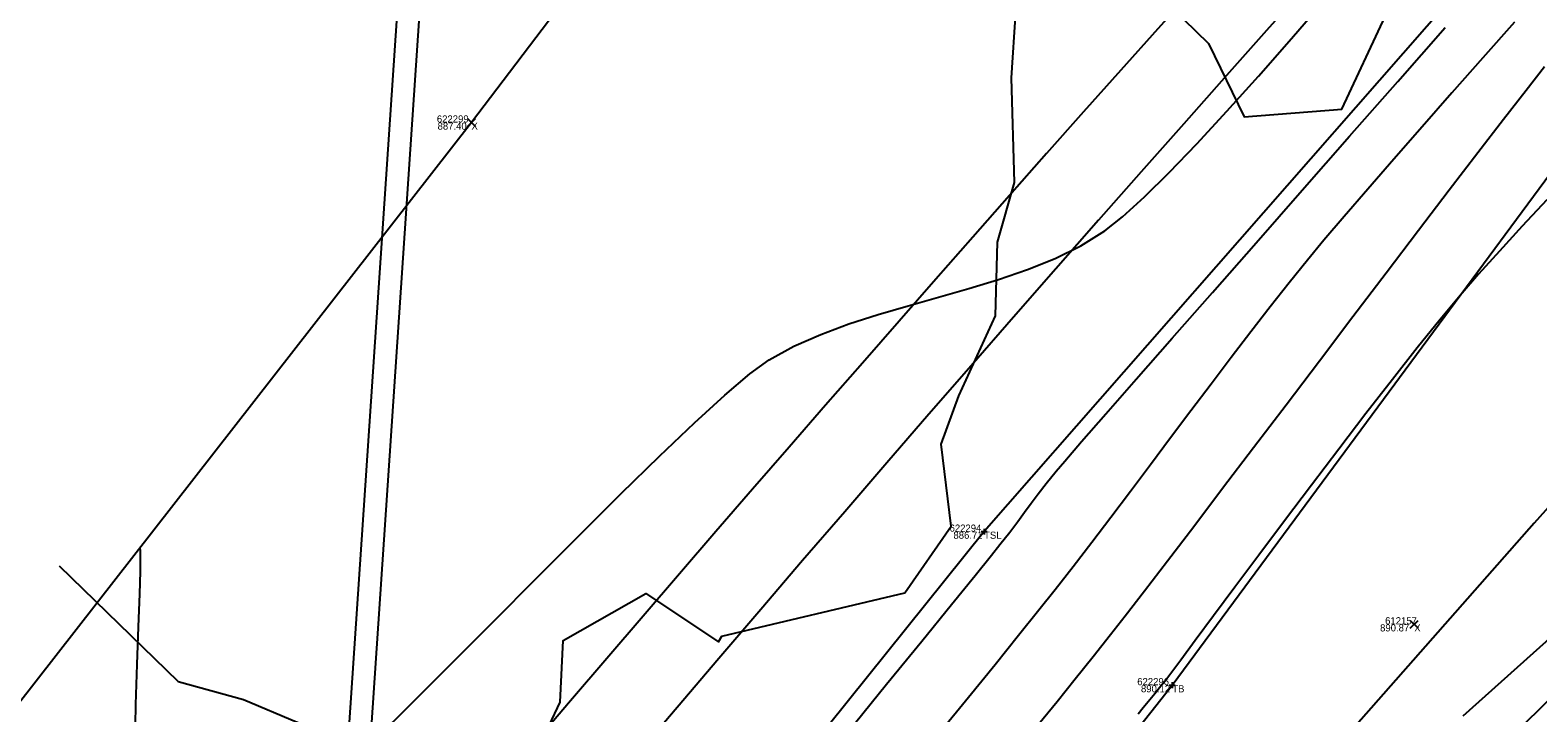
# Model space of a CAD drawing. Extents: x 1957117 to 1971063, y 701601 to 715861.
# Drawn here: x 1964638.1 to 1964712.3, y 708478.4 to 708512 of the extents above; entities that cross this region are included whole.
import ezdxf

# ---------------------------------------------------------------- set-up
doc = ezdxf.new("R2010")
doc.units = 0
for name, color, linetype in [('AP_X_Lights', 7, 'Continuous'), ('DT_X_Break_Line', 7, 'Continuous'), ('DT_X_Contour_Major', 7, 'Continuous'), ('DT_X_Contour_Minor', 7, 'Continuous'), ('DT_X_TIN_Hull', 7, 'Continuous'), ('DV_X_Property_Line', 7, 'Continuous'), ('GE_X_CL_20', 7, 'Continuous'), ('PV_P_Drive', 7, 'Continuous'), ('PV_P_Shoulder', 7, 'Continuous'), ('RS_Raster1', 7, 'Continuous'), ('RW_X_Esmt_RR', 7, 'Continuous'), ('SC_Scratch1', 7, 'Continuous'), ('SC_Shading5', 7, 'Continuous'), ('VG_X_Tree_Line_Rt', 7, 'Continuous')]:
    doc.layers.add(name, color=color, linetype=linetype)

msp = doc.modelspace()

# ---------------------------------------------------------------- linework, layer by layer
at = {"layer": 'AP_X_Lights'}
for p, q in [((1964659.633, 708507.235), (1964660.021, 708507.625)), ((1964659.633, 708507.625), (1964660.021, 708507.235)), ((1964705.995, 708482.563), (1964706.383, 708482.953)), ((1964705.995, 708482.953), (1964706.383, 708482.563))]:
    msp.add_line(p, q, dxfattribs=at)
at = {"layer": 'DT_X_Break_Line'}
for points in [[(1965027.084, 708795.395), (1964985.769, 708768.725), (1964951.036, 708742.62), (1964905.566, 708706.423), (1964871.901, 708678.374), (1964831.983, 708645.313), (1964782.922, 708598.307), (1964751.996, 708567.82), (1964719.389, 708526.502), (1964685.037, 708487.314), (1964653.423, 708447.943), (1964627.715, 708415.247), (1964594.051, 708377.643), (1964565.802, 708337.308), (1964534.904, 708296.781), (1964506.85, 708256.405), (1964478.704, 708214.875), (1964453.755, 708170.775)], [(1964459.419, 708166.066), (1964484.47, 708210.071), (1964517.163, 708248.532), (1964551.272, 708286.883), (1964576.637, 708328.512), (1964605.613, 708370.101), (1964635.976, 708409.606), (1964662.807, 708439.954), (1964694.29, 708479.765), (1964724.075, 708520.081), (1964753.89, 708554.285), (1964794.454, 708592.201), (1964843.924, 708634.62), (1964878.394, 708661.199), (1964893.281, 708673.503), (1964913.837, 708697.422), (1964957.262, 708730.313), (1964994.166, 708761.913), (1965030.611, 708787.347)], [(1965041.837, 708774.578), (1965010.271, 708750.665), (1964969.626, 708721.958), (1964924.341, 708685.464), (1964900.18, 708665.667), (1964887.175, 708651.723), (1964860.054, 708620.024), (1964813.093, 708578.67), (1964771.951, 708542.904), (1964742.265, 708507.977), (1964705.969, 708472.325), (1964672.96, 708431.648), (1964649.579, 708399.778), (1964617.533, 708362.045), (1964589.28, 708321.646), (1964558.497, 708282.029), (1964530.137, 708238.87), (1964501.633, 708199.836), (1964472.058, 708159.676)]]:
    msp.add_lwpolyline(points, dxfattribs=at)
at = {"layer": 'DT_X_Contour_Major'}
msp.add_lwpolyline([(1964712.706, 708503.626), (1964711.5, 708502.333), (1964710.376, 708501.107), (1964709.352, 708499.966), (1964708.444, 708498.923), (1964707.461, 708497.744), (1964706.34, 708496.353), (1964705.114, 708494.797), (1964703.816, 708493.123), (1964702.478, 708491.376), (1964701.132, 708489.603), (1964699.81, 708487.849), (1964698.546, 708486.162), (1964697.372, 708484.588), (1964696.319, 708483.172), (1964695.421, 708481.961), (1964694.71, 708481.001), (1964694.218, 708480.339), (1964693.977, 708480.02), (1964693.669, 708479.633), (1964693.425, 708479.335), (1964693.179, 708479.038), (1964692.865, 708478.656), (1964692.611, 708478.341)], dxfattribs=at)
msp.add_lwpolyline([(1964712.706, 708503.626), (1964711.5, 708502.333), (1964710.376, 708501.107), (1964709.352, 708499.966), (1964708.444, 708498.923), (1964707.461, 708497.744), (1964706.34, 708496.353), (1964705.114, 708494.797), (1964703.816, 708493.123), (1964702.478, 708491.376), (1964701.132, 708489.603), (1964699.81, 708487.849), (1964698.546, 708486.162), (1964697.372, 708484.588), (1964696.319, 708483.172), (1964695.421, 708481.961), (1964694.71, 708481.001), (1964694.218, 708480.339), (1964693.977, 708480.02), (1964693.669, 708479.633), (1964693.425, 708479.335), (1964693.179, 708479.038), (1964692.865, 708478.656), (1964692.611, 708478.341)], dxfattribs=at)
at = {"layer": 'DT_X_Contour_Minor'}
for points in [[(1964654.389, 708476.412), (1964656.502, 708478.494), (1964658.676, 708480.662), (1964660.872, 708482.865), (1964663.049, 708485.053), (1964665.169, 708487.177), (1964667.192, 708489.186), (1964669.078, 708491.031), (1964670.787, 708492.66), (1964672.28, 708494.023), (1964673.517, 708495.072), (1964674.459, 708495.754), (1964675.683, 708496.429), (1964677, 708497.014), (1964678.389, 708497.529), (1964679.832, 708497.993), (1964681.309, 708498.425), (1964682.801, 708498.842), (1964684.288, 708499.264), (1964685.75, 708499.71), (1964687.169, 708500.198), (1964688.524, 708500.747), (1964689.796, 708501.375), (1964690.966, 708502.102), (1964691.85, 708502.8), (1964692.917, 708503.768), (1964694.142, 708504.975), (1964695.502, 708506.389), (1964696.972, 708507.98), (1964698.529, 708509.715), (1964700.148, 708511.563), (1964701.805, 708513.493)], [(1964654.389, 708476.412), (1964656.502, 708478.494), (1964658.676, 708480.662), (1964660.872, 708482.865), (1964663.049, 708485.053), (1964665.169, 708487.177), (1964667.192, 708489.186), (1964669.078, 708491.031), (1964670.787, 708492.66), (1964672.28, 708494.023), (1964673.517, 708495.072), (1964674.459, 708495.754), (1964675.683, 708496.429), (1964677, 708497.014), (1964678.389, 708497.529), (1964679.832, 708497.993), (1964681.309, 708498.425), (1964682.801, 708498.842), (1964684.288, 708499.264), (1964685.75, 708499.71), (1964687.169, 708500.198), (1964688.524, 708500.747), (1964689.796, 708501.375), (1964690.966, 708502.102), (1964691.85, 708502.8), (1964692.917, 708503.768), (1964694.142, 708504.975), (1964695.502, 708506.389), (1964696.972, 708507.98), (1964698.529, 708509.715), (1964700.148, 708511.563), (1964701.805, 708513.493)], [(1964678.312, 708477.444), (1964680.244, 708479.815), (1964681.966, 708481.931), (1964683.432, 708483.733), (1964684.594, 708485.163), (1964685.405, 708486.164), (1964685.818, 708486.677), (1964686.298, 708487.294), (1964686.689, 708487.814), (1964687.028, 708488.273), (1964687.351, 708488.712), (1964687.693, 708489.168), (1964688.092, 708489.682), (1964688.583, 708490.29), (1964689.004, 708490.785), (1964689.833, 708491.74), (1964691.021, 708493.1), (1964692.52, 708494.813), (1964694.283, 708496.824), (1964696.262, 708499.078), (1964698.409, 708501.521), (1964700.675, 708504.099), (1964703.014, 708506.758), (1964705.377, 708509.444), (1964707.716, 708512.103)], [(1964678.312, 708477.444), (1964680.244, 708479.815), (1964681.966, 708481.931), (1964683.432, 708483.733), (1964684.594, 708485.163), (1964685.405, 708486.164), (1964685.818, 708486.677), (1964686.298, 708487.294), (1964686.689, 708487.814), (1964687.028, 708488.273), (1964687.351, 708488.712), (1964687.693, 708489.168), (1964688.092, 708489.682), (1964688.583, 708490.29), (1964689.004, 708490.785), (1964689.833, 708491.74), (1964691.021, 708493.1), (1964692.52, 708494.813), (1964694.283, 708496.824), (1964696.262, 708499.078), (1964698.409, 708501.521), (1964700.675, 708504.099), (1964703.014, 708506.758), (1964705.377, 708509.444), (1964707.716, 708512.103)], [(1964711.113, 708512.36), (1964709.566, 708510.612), (1964708.046, 708508.889), (1964706.579, 708507.219), (1964705.189, 708505.631), (1964703.904, 708504.153), (1964702.75, 708502.812), (1964701.752, 708501.639), (1964700.936, 708500.659), (1964700.038, 708499.549), (1964699.109, 708498.373), (1964698.155, 708497.144), (1964697.182, 708495.872), (1964696.196, 708494.57), (1964695.203, 708493.25), (1964694.208, 708491.922), (1964693.217, 708490.599), (1964692.237, 708489.291), (1964691.273, 708488.012), (1964690.332, 708486.773), (1964689.418, 708485.584), (1964688.537, 708484.458), (1964687.732, 708483.446), (1964686.735, 708482.204), (1964685.573, 708480.765), (1964684.273, 708479.164), (1964682.865, 708477.432)], [(1964711.113, 708512.36), (1964709.566, 708510.612), (1964708.046, 708508.889), (1964706.579, 708507.219), (1964705.189, 708505.631), (1964703.904, 708504.153), (1964702.75, 708502.812), (1964701.752, 708501.639), (1964700.936, 708500.659), (1964700.038, 708499.549), (1964699.109, 708498.373), (1964698.155, 708497.144), (1964697.182, 708495.872), (1964696.196, 708494.57), (1964695.203, 708493.25), (1964694.208, 708491.922), (1964693.217, 708490.599), (1964692.237, 708489.291), (1964691.273, 708488.012), (1964690.332, 708486.773), (1964689.418, 708485.584), (1964688.537, 708484.458), (1964687.732, 708483.446), (1964686.735, 708482.204), (1964685.573, 708480.765), (1964684.273, 708479.164), (1964682.865, 708477.432)], [(1964712.603, 708510.173), (1964711.691, 708509.011), (1964710.585, 708507.584), (1964709.315, 708505.933), (1964707.909, 708504.096), (1964706.398, 708502.114), (1964704.81, 708500.027), (1964703.176, 708497.876), (1964701.526, 708495.701), (1964699.888, 708493.541), (1964698.292, 708491.437), (1964696.767, 708489.43), (1964695.344, 708487.558), (1964694.052, 708485.863), (1964692.921, 708484.385), (1964691.979, 708483.164), (1964691.257, 708482.239), (1964690.395, 708481.152), (1964689.515, 708480.055), (1964688.622, 708478.949), (1964687.719, 708477.837)], [(1964712.603, 708510.173), (1964711.691, 708509.011), (1964710.585, 708507.584), (1964709.315, 708505.933), (1964707.909, 708504.096), (1964706.398, 708502.114), (1964704.81, 708500.027), (1964703.176, 708497.876), (1964701.526, 708495.701), (1964699.888, 708493.541), (1964698.292, 708491.437), (1964696.767, 708489.43), (1964695.344, 708487.558), (1964694.052, 708485.863), (1964692.921, 708484.385), (1964691.979, 708483.164), (1964691.257, 708482.239), (1964690.395, 708481.152), (1964689.515, 708480.055), (1964688.622, 708478.949), (1964687.719, 708477.837)], [(1964643.518, 708486.519), (1964643.526, 708486.368), (1964643.533, 708486.012), (1964643.529, 708485.351), (1964643.499, 708484.264), (1964643.437, 708482.636), (1964643.364, 708480.789), (1964643.3, 708478.809), (1964643.263, 708476.782)], [(1964643.518, 708486.519), (1964643.526, 708486.368), (1964643.533, 708486.012), (1964643.529, 708485.351), (1964643.499, 708484.264), (1964643.437, 708482.636), (1964643.364, 708480.789), (1964643.3, 708478.809), (1964643.263, 708476.782)]]:
    msp.add_lwpolyline(points, dxfattribs=at)
at = {"layer": 'DT_X_TIN_Hull'}
msp.add_lwpolyline([(1965229.433, 708962.489), (1965134.592, 708906.013), (1965052.016, 708851.054), (1965014.475, 708817.576), (1964976.735, 708786.46), (1964887.737, 708725.236), (1964864.332, 708707.968), (1964815.132, 708662.146), (1964740.088, 708569.631), (1964688.369, 708544.978), (1964659.827, 708507.43), (1964628.565, 708467.346), (1964565.251, 708398.915), (1964542.619, 708352.932), (1964514.455, 708311.914), (1964482.812, 708271.341), (1964453.052, 708232.416), (1964424.104, 708190.997), (1964395.101, 708149.619)], dxfattribs=at)
at = {"layer": 'DV_X_Property_Line'}
msp.add_line((1964652.969, 708465.134), (1964709.289, 709301.865), dxfattribs=at)
at = {"layer": 'GE_X_CL_20'}
msp.add_arc((1966139.697, 707219.062), 1909.859, 120.84471, 144.852303, dxfattribs=at)
at = {"layer": 'PV_P_Drive'}
for p, q in [((1964685.037, 708487.46), (1964685.037, 708487.168)), ((1964684.891, 708487.314), (1964685.183, 708487.314)), ((1964685.037, 708487.314), (1964685.037, 708487.314)), ((1964694.144, 708479.765), (1964694.436, 708479.765)), ((1964694.29, 708479.911), (1964694.29, 708479.619)), ((1964694.29, 708479.765), (1964694.29, 708479.765))]:
    msp.add_line(p, q, dxfattribs=at)
at = {"layer": 'RW_X_Esmt_RR'}
msp.add_line((1964633.302, 708156.644), (1964685.104, 708926.249), dxfattribs=at)
for centre, radius, start, end in [((1966120.586, 707244.515), 1904.605, 120.74585, 145.147416), ((1966139.697, 707219.062), 1879.859, 120.84471, 144.852303), ((1966139.697, 707219.062), 1939.859, 124.097571, 144.852303)]:
    msp.add_arc(centre, radius, start, end, dxfattribs=at)
at = {"layer": 'SC_Shading5'}
for points in [[(1963589.678, 706586.994), (1963626.625, 706689.548), (1963651.76, 706746.832), (1963668.09, 706778.596), (1963682.768, 706805.402), (1963734.424, 706911.594), (1963826.849, 707116.717), (1963877.258, 707215.645), (1963964.981, 707354.472), (1964070.526, 707509.355), (1964132.574, 707601.994), (1964163.9, 707642.169), (1964191.2, 707685.167), (1964278.98, 707807.131), (1964326.11, 707874.364), (1964396.427, 707968.962), (1964508.519, 708133.679), (1964655.588, 708336.552), (1964745.319, 708429.172), (1964840.327, 708522.317), (1964988.178, 708660.245), (1965089.796, 708739.041), (1965251.743, 708835.216), (1965415.807, 708922.048), (1965866.2, 709149.38), (1966173.543, 709294.131), (1966283.627, 709338.196), (1966534.003, 709419.214), (1966689.084, 709471.266), (1967008.468, 709641.817), (1967166.677, 709750.124), (1967422.113, 709931.083), (1967818.707, 710198.831), (1968187.021, 710459.852), (1968360.589, 710592.493), (1968496.543, 710707.847), (1968606.427, 710809.378), (1968733.391, 710937.091), (1968807.28, 711025.4), (1968843.008, 711077.094), (1968863.233, 711106.099), (1968909.747, 711171.311), (1968974.133, 711279.559), (1969130.932, 711546.915), (1969247.433, 711744.686), (1969402.714, 712016.424), (1969505.287, 712191.789), (1969666.311, 712460.805), (1969771.586, 712639.896), (1969880.058, 712820.917), (1969964.994, 712955.706), (1969990.005, 713000.084), (1970030.065, 713068.479)], [(1963609.915, 706579.703), (1963646.615, 706681.572), (1963671.193, 706737.585), (1963687.092, 706768.511), (1963701.884, 706795.526), (1963753.906, 706902.469), (1963846.249, 707107.41), (1963895.973, 707204.994), (1963982.966, 707342.667), (1964088.35, 707497.312), (1964150.015, 707589.379), (1964181.502, 707629.761), (1964209.024, 707673.109), (1964296.517, 707794.674), (1964343.552, 707861.772), (1964413.958, 707956.489), (1964526.123, 708121.313), (1964672.104, 708322.686), (1964760.576, 708414.006), (1964855.195, 708506.77), (1965002.134, 708643.847), (1965101.925, 708721.226), (1965262.272, 708816.451), (1965425.685, 708902.939), (1965875.63, 709130.044), (1966182.13, 709274.398), (1966290.944, 709317.954), (1966540.737, 709398.785), (1966697.632, 709451.445), (1967019.644, 709623.399), (1967178.971, 709732.471), (1967434.35, 709913.39), (1967830.945, 710181.14), (1968199.774, 710442.525), (1968374.086, 710575.735), (1968510.806, 710691.739), (1968621.36, 710793.889), (1968749.296, 710922.58), (1968824.413, 711012.355), (1968860.678, 711064.827), (1968880.812, 711093.701), (1968927.778, 711159.547), (1968992.655, 711268.62), (1969149.476, 711536.015), (1969266.039, 711733.891), (1969421.336, 712005.657), (1969523.8, 712180.835), (1969684.812, 712449.831), (1969790.084, 712628.917), (1969898.385, 712809.653), (1969983.474, 712944.685), (1970008.657, 712989.367), (1970048.626, 713057.607)]]:
    msp.add_spline(points, degree=3, dxfattribs=at)
at = {"layer": 'VG_X_Tree_Line_Rt'}
for points in [[(1964639.543, 708485.631), (1964645.402, 708479.942), (1964648.621, 708479.062), (1964651.25, 708477.955), (1964652.65, 708477.122), (1964657.636, 708476.033), (1964659.792, 708475.835), (1964663.101, 708476.633), (1964664.187, 708478.933), (1964664.343, 708481.962), (1964668.396, 708484.269), (1964671.974, 708481.897), (1964672.144, 708482.171), (1964681.13, 708484.314), (1964683.409, 708487.585), (1964682.932, 708491.612), (1964683.789, 708493.991), (1964685.594, 708497.932), (1964685.693, 708501.546), (1964686.526, 708504.487), (1964686.38, 708509.619), (1964686.602, 708512.877)], [(1964694.243, 708513.102), (1964696.071, 708511.315), (1964697.826, 708507.709), (1964702.623, 708508.09), (1964704.775, 708512.681)], [(1964738.113, 708512.649), (1964734.898, 708508.184), (1964733.09, 708506.318), (1964731.601, 708506.407), (1964727.357, 708507.338), (1964721.819, 708506.418), (1964720.038, 708504.607), (1964718.899, 708502.001), (1964720.455, 708497.817), (1964720.904, 708493.962), (1964717.815, 708491.539), (1964713.756, 708489.607), (1964713.045, 708486.679), (1964713.144, 708482.325), (1964708.586, 708478.243)]]:
    msp.add_lwpolyline(points, dxfattribs=at)

# ---------------------------------------------------------------- texts
at = {"layer": 'PV_P_Shoulder'}
for s, p in [('887.40', (1964658.16, 708507.08)), ('886.71', (1964683.529, 708486.964)), ('890.87', (1964704.511, 708482.408)), ('890.12', (1964692.752, 708479.415))]:
    msp.add_text(s, height=0.35, dxfattribs=at).set_placement(p)
at = {"layer": 'RS_Raster1'}
for s, p in [('622299', (1964658.124, 708507.43)), ('622294', (1964683.339, 708487.314)), ('612157', (1964704.759, 708482.758)), ('622296', (1964692.568, 708479.765))]:
    msp.add_text(s, height=0.35, dxfattribs=at).set_placement(p)
at = {"layer": 'SC_Scratch1'}
for s, p in [('X', (1964659.827, 708507.08)), ('TSL', (1964685.037, 708486.964)), ('X', (1964706.189, 708482.408)), ('TB', (1964694.29, 708479.415))]:
    msp.add_text(s, height=0.35, dxfattribs=at).set_placement(p)

doc.saveas('drawing.dxf')
